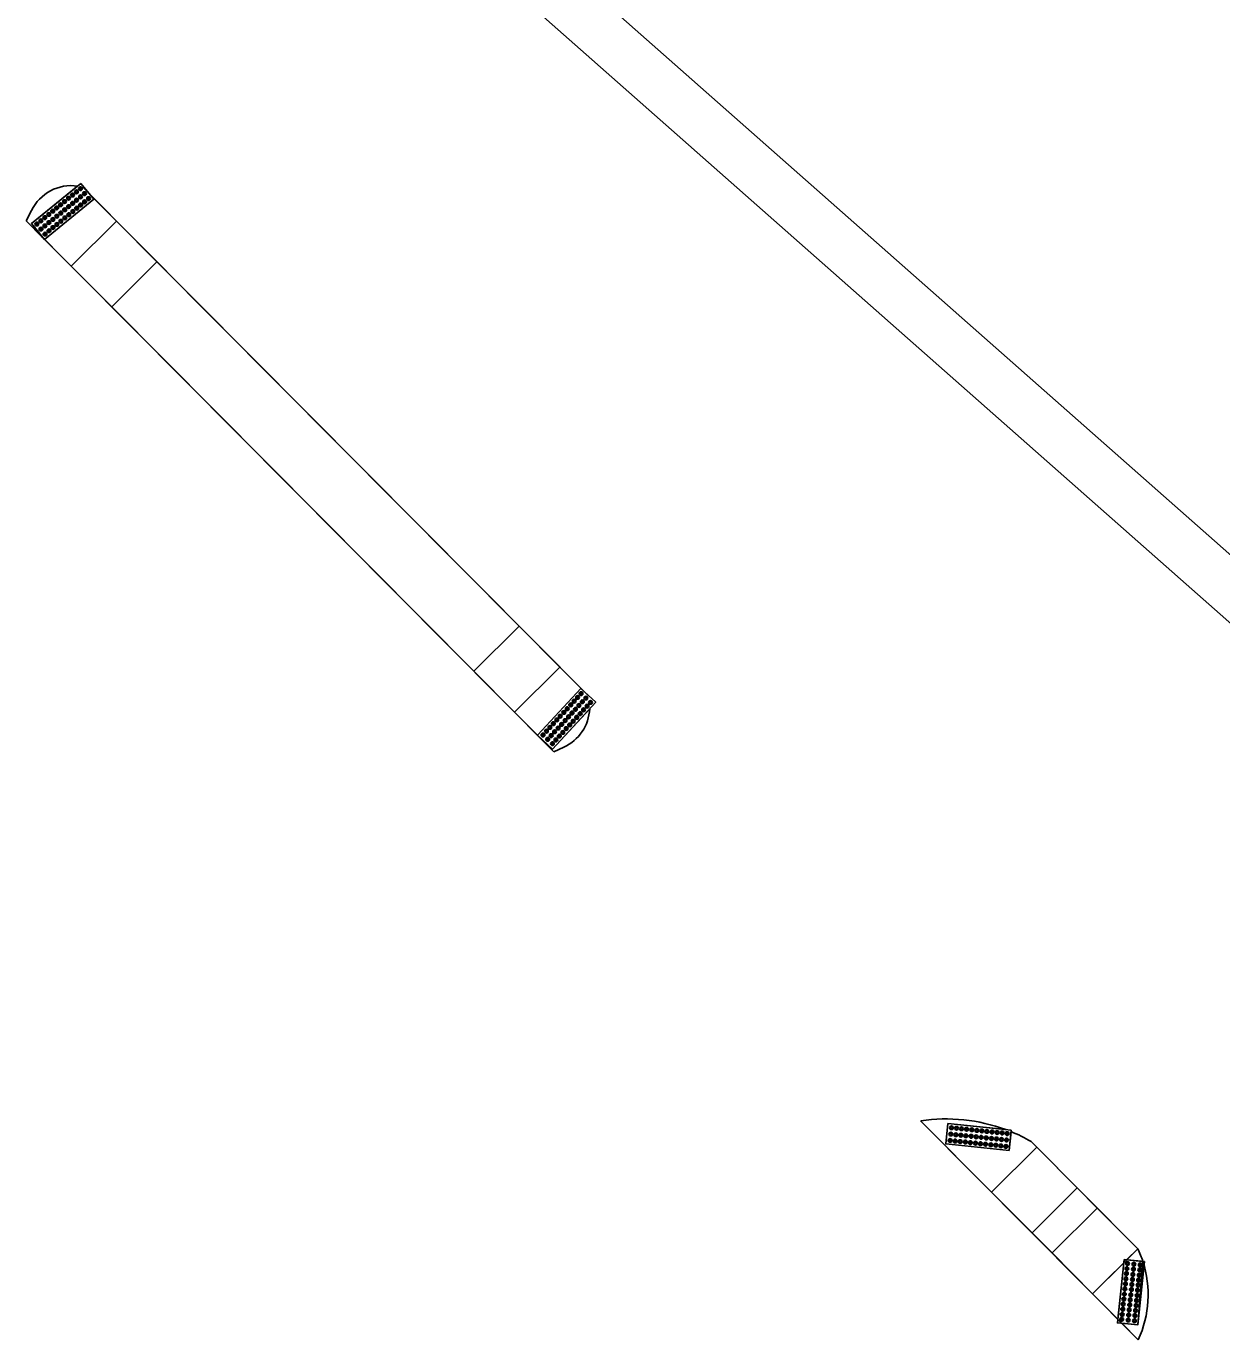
# Model space of a CAD drawing. Extents: x -5665 to 1997148, y 4 to 812485.
# Drawn here: x 1972115.9 to 1972209.5, y 802040.7 to 802143.6 of the extents above; entities that cross this region are included whole.
import ezdxf

# ---------------------------------------------------------------- set-up
doc = ezdxf.new("R2010")
doc.units = 0
doc.layers.add('RD_PD_SW', color=7, linetype='Continuous')

msp = doc.modelspace()

# ---------------------------------------------------------------- linework, layer by layer
at = {"layer": 'RD_PD_SW'}
for p, q in [((1972262.78, 802055.65), (1972124.31, 802178.02)), ((1972121.65, 802175.02), (1972259.84, 802052.91)), ((1972120.3, 802130.97), (1972159.92, 802091.09)), ((1972121.18, 802130), (1972117.33, 802126.86)), ((1972122.96, 802128.29), (1972121.22, 802130.04)), ((1972116.3, 802129.12), (1972115.9, 802128.3)), ((1972115.9, 802128.3), (1972157.21, 802086.72)), ((1972115.9, 802128.3), (1972117.2, 802126.99)), ((1972122.96, 802128.29), (1972119.42, 802124.77)), ((1972119.42, 802124.77), (1972122.96, 802128.29)), ((1972122.96, 802128.29), (1972119.42, 802124.77)), ((1972126.13, 802125.1), (1972122.96, 802128.29)), ((1972117.33, 802126.86), (1972119.42, 802124.77)), ((1972119.42, 802124.77), (1972122.59, 802121.57)), ((1972126.13, 802125.1), (1972122.59, 802121.57)), ((1972122.59, 802121.57), (1972126.13, 802125.1)), ((1972126.13, 802125.1), (1972122.59, 802121.57)), ((1972154.5, 802096.55), (1972126.13, 802125.1)), ((1972122.59, 802121.57), (1972150.95, 802093.02)), ((1972154.5, 802096.55), (1972150.95, 802093.02)), ((1972150.95, 802093.02), (1972154.5, 802096.55)), ((1972154.5, 802096.55), (1972150.95, 802093.02)), ((1972157.67, 802093.35), (1972154.5, 802096.55)), ((1972150.95, 802093.02), (1972154.12, 802089.83)), ((1972157.67, 802093.35), (1972154.12, 802089.83)), ((1972154.12, 802089.83), (1972157.67, 802093.35)), ((1972157.67, 802093.35), (1972154.12, 802089.83)), ((1972159.32, 802091.69), (1972157.67, 802093.35)), ((1972155.93, 802088.01), (1972159.31, 802091.68)), ((1972154.12, 802089.83), (1972155.93, 802088.01)), ((1972160.02, 802090.08), (1972157.11, 802086.93)), ((1972157.06, 802086.87), (1972157.21, 802086.72)), ((1972157.21, 802086.72), (1972157.99, 802087.07)), ((1972185.93, 802057.8), (1972202.97, 802040.65)), ((1972185.93, 802057.8), (1972191.48, 802052.22)), ((1972195.02, 802055.75), (1972191.48, 802052.22)), ((1972191.48, 802052.22), (1972195.02, 802055.75)), ((1972195.02, 802055.75), (1972191.48, 802052.22)), ((1972194.58, 802056.19), (1972202.94, 802047.78)), ((1972195.02, 802055.75), (1972194.58, 802056.19)), ((1972198.19, 802052.56), (1972195.02, 802055.75)), ((1972198.19, 802052.56), (1972194.65, 802049.03)), ((1972194.65, 802049.03), (1972198.19, 802052.56)), ((1972198.19, 802052.56), (1972194.65, 802049.03)), ((1972199.76, 802050.97), (1972198.19, 802052.56)), ((1972191.48, 802052.22), (1972194.65, 802049.03)), ((1972199.76, 802050.97), (1972196.22, 802047.45)), ((1972196.22, 802047.45), (1972199.76, 802050.97)), ((1972199.76, 802050.97), (1972196.22, 802047.45)), ((1972202.94, 802047.78), (1972199.76, 802050.97)), ((1972194.65, 802049.03), (1972196.22, 802047.45)), ((1972196.22, 802047.45), (1972199.39, 802044.26)), ((1972202.94, 802047.78), (1972199.39, 802044.26)), ((1972202.06, 802046.91), (1972202.94, 802047.78)), ((1972202.94, 802047.78), (1972202.06, 802046.91)), ((1972199.39, 802044.26), (1972201.84, 802046.69)), ((1972201.84, 802046.69), (1972199.39, 802044.26)), ((1972201.37, 802042.26), (1972201.84, 802046.69)), ((1972201.84, 802046.69), (1972201.86, 802046.93)), ((1972201.86, 802046.93), (1972202.06, 802046.91)), ((1972202.06, 802046.91), (1972203.33, 802046.78)), ((1972199.39, 802044.26), (1972201.37, 802042.26)), ((1972201.69, 802041.94), (1972202.97, 802040.65))]:
    msp.add_line(p, q, dxfattribs=at)
for points in [[(1972120.17, 802131.24), (1972116.31, 802128.09), (1972117.32, 802126.85), (1972121.18, 802130)], [(1972159.31, 802091.68), (1972155.93, 802088.01), (1972157.11, 802086.93), (1972160.49, 802090.59)], [(1972193.03, 802057.07), (1972188.07, 802057.59), (1972187.9, 802056), (1972192.86, 802055.48)], [(1972201.86, 802046.93), (1972201.34, 802041.97), (1972202.93, 802041.81), (1972203.45, 802046.77)]]:
    msp.add_lwpolyline(points, close=True, dxfattribs=at)
for points in [[(1972117.2, 802126.99), (1972116.31, 802128.09), (1972119.93, 802131.04)], [(1972121.22, 802130.04), (1972121.18, 802130)], [(1972159.31, 802091.68), (1972159.32, 802091.69)], [(1972155.93, 802088.01), (1972155.93, 802088.01)], [(1972157.11, 802086.93), (1972157.06, 802086.87)], [(1972193.01, 802056.95), (1972192.86, 802055.48), (1972187.9, 802056), (1972188.07, 802057.59), (1972192.59, 802057.12)], [(1972203.33, 802046.78), (1972202.93, 802041.81), (1972201.69, 802041.94)]]:
    msp.add_lwpolyline(points, dxfattribs=at)
for centre, radius in [((1972119.52, 802130.33), 0.146), ((1972119.83, 802130.58), 0.146), ((1972119.83, 802130.58), 0.073), ((1972120.14, 802130.83), 0.146), ((1972120.14, 802130.83), 0.073), ((1972120.46, 802130.44), 0.146), ((1972120.46, 802130.44), 0.073), ((1972118.28, 802129.32), 0.146), ((1972118.59, 802129.57), 0.146), ((1972118.59, 802129.57), 0.073), ((1972118.9, 802129.82), 0.146), ((1972118.9, 802129.82), 0.073), ((1972119.21, 802130.08), 0.146), ((1972119.22, 802129.43), 0.146), ((1972119.21, 802130.08), 0.073), ((1972119.22, 802129.43), 0.073), ((1972119.53, 802129.68), 0.146), ((1972119.52, 802130.33), 0.073), ((1972119.53, 802129.68), 0.073), ((1972119.84, 802129.93), 0.146), ((1972119.85, 802129.3), 0.146), ((1972119.84, 802129.93), 0.073), ((1972120.15, 802130.19), 0.146), ((1972120.16, 802129.55), 0.146), ((1972120.15, 802130.19), 0.073), ((1972120.16, 802129.55), 0.073), ((1972120.47, 802129.8), 0.146), ((1972120.47, 802129.8), 0.073), ((1972120.78, 802130.05), 0.146), ((1972120.78, 802130.05), 0.073), ((1972117.04, 802128.31), 0.146), ((1972117.35, 802128.56), 0.146), ((1972117.35, 802128.56), 0.073), ((1972117.66, 802128.81), 0.146), ((1972117.66, 802128.81), 0.073), ((1972117.97, 802129.07), 0.146), ((1972117.98, 802128.42), 0.146), ((1972117.97, 802129.07), 0.073), ((1972117.98, 802128.42), 0.073), ((1972118.29, 802128.67), 0.146), ((1972118.28, 802129.32), 0.073), ((1972118.29, 802128.67), 0.073), ((1972118.6, 802128.92), 0.146), ((1972118.61, 802128.28), 0.146), ((1972118.6, 802128.92), 0.073), ((1972118.91, 802129.18), 0.146), ((1972118.92, 802128.54), 0.146), ((1972118.91, 802129.18), 0.073), ((1972118.92, 802128.54), 0.073), ((1972119.23, 802128.79), 0.146), ((1972119.23, 802128.79), 0.073), ((1972119.54, 802129.04), 0.146), ((1972119.54, 802129.04), 0.073), ((1972119.85, 802129.3), 0.073), ((1972116.73, 802128.06), 0.146), ((1972116.73, 802128.06), 0.073), ((1972117.05, 802127.66), 0.146), ((1972117.04, 802128.31), 0.073), ((1972117.05, 802127.66), 0.073), ((1972117.36, 802127.91), 0.146), ((1972117.37, 802127.27), 0.146), ((1972117.36, 802127.91), 0.073), ((1972117.67, 802128.17), 0.146), ((1972117.68, 802127.53), 0.146), ((1972117.67, 802128.17), 0.073), ((1972117.68, 802127.53), 0.073), ((1972117.99, 802127.78), 0.146), ((1972117.99, 802127.78), 0.073), ((1972118.3, 802128.03), 0.146), ((1972118.3, 802128.03), 0.073), ((1972118.61, 802128.28), 0.073), ((1972117.37, 802127.27), 0.073), ((1972159.34, 802091.27), 0.146), ((1972158.53, 802090.39), 0.146), ((1972158.53, 802090.39), 0.073), ((1972158.8, 802090.68), 0.146), ((1972158.8, 802090.68), 0.073), ((1972159.07, 802090.97), 0.146), ((1972159.07, 802090.97), 0.073), ((1972159.17, 802090.34), 0.146), ((1972159.17, 802090.34), 0.073), ((1972159.34, 802091.27), 0.073), ((1972159.44, 802090.63), 0.146), ((1972159.44, 802090.63), 0.073), ((1972159.72, 802090.92), 0.146), ((1972159.72, 802090.92), 0.073), ((1972159.81, 802090.29), 0.146), ((1972159.81, 802090.29), 0.073), ((1972160.08, 802090.58), 0.146), ((1972160.08, 802090.58), 0.073), ((1972157.44, 802089.21), 0.146), ((1972157.71, 802089.5), 0.146), ((1972157.71, 802089.5), 0.073), ((1972157.99, 802089.8), 0.146), ((1972157.99, 802089.8), 0.073), ((1972158.09, 802089.16), 0.146), ((1972158.26, 802090.09), 0.146), ((1972158.26, 802090.09), 0.073), ((1972158.36, 802089.45), 0.146), ((1972158.36, 802089.45), 0.073), ((1972158.63, 802089.75), 0.146), ((1972158.63, 802089.75), 0.073), ((1972158.9, 802090.04), 0.146), ((1972158.9, 802090.04), 0.073), ((1972159, 802089.41), 0.146), ((1972159, 802089.41), 0.073), ((1972159.27, 802089.7), 0.146), ((1972159.27, 802089.7), 0.073), ((1972159.54, 802090), 0.146), ((1972159.54, 802090), 0.073), ((1972156.63, 802088.33), 0.146), ((1972156.63, 802088.33), 0.073), ((1972156.9, 802088.62), 0.146), ((1972156.9, 802088.62), 0.073), ((1972157.17, 802088.92), 0.146), ((1972157.17, 802088.92), 0.073), ((1972157.27, 802088.28), 0.146), ((1972157.27, 802088.28), 0.073), ((1972157.44, 802089.21), 0.073), ((1972157.55, 802088.57), 0.146), ((1972157.55, 802088.57), 0.073), ((1972157.82, 802088.86), 0.146), ((1972157.82, 802088.86), 0.073), ((1972157.91, 802088.23), 0.146), ((1972157.91, 802088.23), 0.073), ((1972158.09, 802089.16), 0.073), ((1972158.18, 802088.53), 0.146), ((1972158.18, 802088.53), 0.073), ((1972158.45, 802088.82), 0.146), ((1972158.45, 802088.82), 0.073), ((1972158.73, 802089.11), 0.146), ((1972158.73, 802089.11), 0.073), ((1972156.36, 802088.03), 0.146), ((1972156.36, 802088.03), 0.073), ((1972156.73, 802087.69), 0.146), ((1972156.73, 802087.69), 0.073), ((1972157, 802087.98), 0.146), ((1972157, 802087.98), 0.073), ((1972157.1, 802087.35), 0.146), ((1972157.1, 802087.35), 0.073), ((1972157.37, 802087.64), 0.146), ((1972157.37, 802087.64), 0.073), ((1972157.64, 802087.94), 0.146), ((1972157.64, 802087.94), 0.073), ((1972188.34, 802057.26), 0.146), ((1972188.23, 802056.26), 0.146), ((1972188.29, 802056.76), 0.146), ((1972188.29, 802056.76), 0.073), ((1972188.34, 802057.26), 0.073), ((1972188.68, 802056.71), 0.146), ((1972188.74, 802057.22), 0.146), ((1972188.68, 802056.71), 0.073), ((1972188.74, 802057.22), 0.073), ((1972189.08, 802056.67), 0.146), ((1972189.13, 802057.18), 0.146), ((1972189.08, 802056.67), 0.073), ((1972189.13, 802057.18), 0.073), ((1972189.48, 802056.63), 0.146), ((1972189.53, 802057.14), 0.146), ((1972189.48, 802056.63), 0.073), ((1972189.53, 802057.14), 0.073), ((1972189.88, 802056.59), 0.146), ((1972189.93, 802057.1), 0.146), ((1972189.88, 802056.59), 0.073), ((1972189.93, 802057.1), 0.073), ((1972190.27, 802056.55), 0.146), ((1972190.33, 802057.05), 0.146), ((1972190.27, 802056.55), 0.073), ((1972190.33, 802057.05), 0.073), ((1972190.67, 802056.51), 0.146), ((1972190.73, 802057.01), 0.146), ((1972190.67, 802056.51), 0.073), ((1972190.73, 802057.01), 0.073), ((1972191.07, 802056.46), 0.146), ((1972191.12, 802056.97), 0.146), ((1972191.07, 802056.46), 0.073), ((1972191.12, 802056.97), 0.073), ((1972191.47, 802056.42), 0.146), ((1972191.52, 802056.93), 0.146), ((1972191.47, 802056.42), 0.073), ((1972191.52, 802056.93), 0.073), ((1972191.87, 802056.38), 0.146), ((1972191.92, 802056.89), 0.146), ((1972191.87, 802056.38), 0.073), ((1972191.92, 802056.89), 0.073), ((1972192.26, 802056.34), 0.146), ((1972192.32, 802056.85), 0.146), ((1972192.26, 802056.34), 0.073), ((1972192.32, 802056.85), 0.073), ((1972192.66, 802056.3), 0.146), ((1972192.71, 802056.8), 0.146), ((1972192.71, 802056.8), 0.073), ((1972188.23, 802056.26), 0.073), ((1972188.63, 802056.22), 0.146), ((1972188.63, 802056.22), 0.073), ((1972189.03, 802056.18), 0.146), ((1972189.03, 802056.18), 0.073), ((1972189.43, 802056.14), 0.146), ((1972189.43, 802056.14), 0.073), ((1972189.82, 802056.09), 0.146), ((1972189.82, 802056.09), 0.073), ((1972190.22, 802056.05), 0.146), ((1972190.22, 802056.05), 0.073), ((1972190.62, 802056.01), 0.146), ((1972190.62, 802056.01), 0.073), ((1972191.02, 802055.97), 0.146), ((1972191.02, 802055.97), 0.073), ((1972191.42, 802055.93), 0.146), ((1972191.42, 802055.93), 0.073), ((1972191.81, 802055.89), 0.146), ((1972191.81, 802055.89), 0.073), ((1972192.21, 802055.84), 0.146), ((1972192.21, 802055.84), 0.073), ((1972192.61, 802055.8), 0.146), ((1972192.61, 802055.8), 0.073), ((1972192.66, 802056.3), 0.073), ((1972202.08, 802046.22), 0.146), ((1972202.13, 802046.62), 0.146), ((1972202.08, 802046.22), 0.073), ((1972202.13, 802046.62), 0.073), ((1972202.59, 802046.17), 0.146), ((1972202.63, 802046.57), 0.146), ((1972202.59, 802046.17), 0.073), ((1972202.63, 802046.57), 0.073), ((1972203.09, 802046.12), 0.146), ((1972203.13, 802046.52), 0.146), ((1972203.09, 802046.12), 0.073), ((1972203.13, 802046.52), 0.073), ((1972201.96, 802045.03), 0.146), ((1972202, 802045.43), 0.146), ((1972201.96, 802045.03), 0.073), ((1972202.04, 802045.83), 0.146), ((1972202, 802045.43), 0.073), ((1972202.04, 802045.83), 0.073), ((1972202.47, 802044.98), 0.146), ((1972202.51, 802045.38), 0.146), ((1972202.55, 802045.77), 0.146), ((1972202.51, 802045.38), 0.073), ((1972202.55, 802045.77), 0.073), ((1972202.96, 802044.93), 0.146), ((1972203, 802045.32), 0.146), ((1972203.05, 802045.72), 0.146), ((1972203, 802045.32), 0.073), ((1972203.05, 802045.72), 0.073), ((1972201.88, 802044.23), 0.146), ((1972201.92, 802044.63), 0.146), ((1972201.88, 802044.23), 0.073), ((1972201.92, 802044.63), 0.073), ((1972202.38, 802044.18), 0.146), ((1972202.43, 802044.58), 0.146), ((1972202.38, 802044.18), 0.073), ((1972202.43, 802044.58), 0.073), ((1972202.47, 802044.98), 0.073), ((1972202.88, 802044.13), 0.146), ((1972202.92, 802044.53), 0.146), ((1972202.88, 802044.13), 0.073), ((1972202.92, 802044.53), 0.073), ((1972202.96, 802044.93), 0.073), ((1972201.75, 802043.04), 0.146), ((1972201.79, 802043.44), 0.146), ((1972201.75, 802043.04), 0.073), ((1972201.84, 802043.84), 0.146), ((1972201.79, 802043.44), 0.073), ((1972201.84, 802043.84), 0.073), ((1972202.26, 802042.99), 0.146), ((1972202.3, 802043.39), 0.146), ((1972202.26, 802042.99), 0.073), ((1972202.34, 802043.78), 0.146), ((1972202.3, 802043.39), 0.073), ((1972202.34, 802043.78), 0.073), ((1972202.76, 802042.94), 0.146), ((1972202.8, 802043.33), 0.146), ((1972202.76, 802042.94), 0.073), ((1972202.84, 802043.73), 0.146), ((1972202.8, 802043.33), 0.073), ((1972202.84, 802043.73), 0.073), ((1972201.67, 802042.25), 0.146), ((1972201.71, 802042.64), 0.146), ((1972201.67, 802042.25), 0.073), ((1972201.71, 802042.64), 0.073), ((1972202.18, 802042.19), 0.146), ((1972202.22, 802042.59), 0.146), ((1972202.18, 802042.19), 0.073), ((1972202.22, 802042.59), 0.073), ((1972202.67, 802042.14), 0.146), ((1972202.71, 802042.54), 0.146), ((1972202.67, 802042.14), 0.073), ((1972202.71, 802042.54), 0.073)]:
    msp.add_circle(centre, radius, dxfattribs=at)
for centre, radius, start, end in [((1972119.44, 802127.57), 3.5, 82.0834, 153.8235), ((1972156.52, 802090.25), 3.5, 294.8029, 357.1492), ((1972187.92, 802044.45), 13.5, 69.7623, 98.4679), ((1972187.92, 802044.45), 13.5, 60.4516, 67.8489), ((1972195.24, 802044.18), 8.5, 17.7954, 25.0592), ((1972195.24, 802044.18), 8.5, 335.4764, 17.7954)]:
    msp.add_arc(centre, radius, start, end, dxfattribs=at)

doc.saveas('drawing.dxf')
